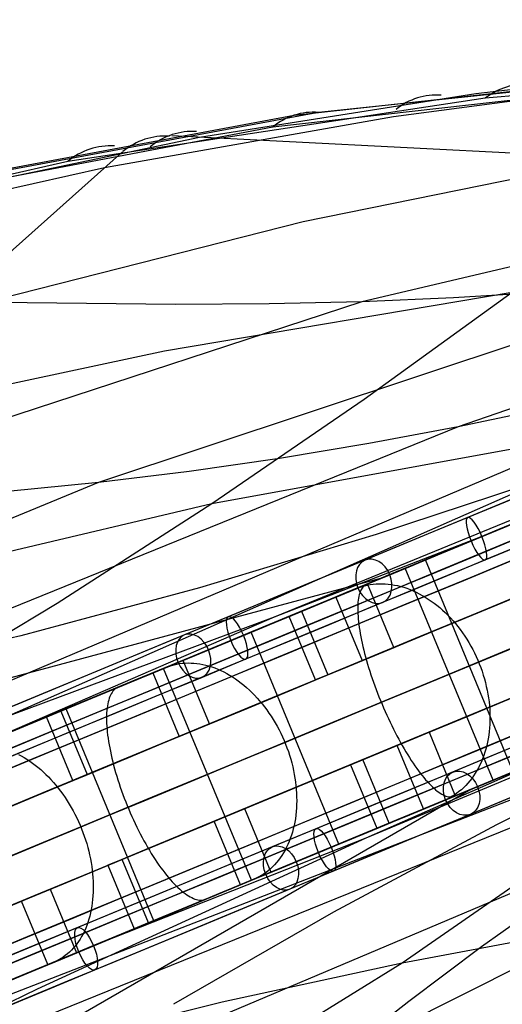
# Model space of a CAD drawing. Extents: x -3378 to 3007, y -425 to 173.
# Tile 323 of 396: x 1996 to 2059, y -99 to 30. Entities that reach past the tile are written whole.
import ezdxf

# ---------------------------------------------------------------- set-up
doc = ezdxf.new("R2010")
doc.units = 0
doc.layers.add('PREDEFINITO', color=7, linetype='CONTINUOUS')

msp = doc.modelspace()

# ---------------------------------------------------------------- linework, layer by layer
at = {"layer": 'PREDEFINITO'}
for p, q in [((2209.85, 25.62, 2292.51), (2028.95, -48.61, 2749.34)), ((2034.74, 17.43, 1760.19), (2104.48, 24.84, 1603.52)), ((2034.74, 17.43, 1760.19), (2104.48, 24.84, 1603.52)), ((2122.17, 24.55, 1550.26), (2056.55, 19.28, 1694.76)), ((2031.57, 17.05, 1758.78), (2096.78, 24.22, 1612.74)), ((2091.75, 23.92, 1631.74), (2055.31, 19.86, 1718.37)), ((2028.74, 15.51, 1757.44), (2094.1, 22.91, 1611.49)), ((2044.55, 16.87, 1718.02), (2083.16, 22.02, 1635.61)), ((2055.31, 19.86, 1718.37), (2019.17, 14.14, 1805.22)), ((2056.55, 19.28, 1694.76), (2001.92, 10.98, 1818.71)), ((1973.52, 6.25, 1892.73), (2031.57, 17.05, 1758.78)), ((1976.84, 6.7, 1894.19), (2034.74, 17.43, 1760.19)), ((1976.84, 6.7, 1894.19), (2034.74, 17.43, 1760.19)), ((2006.72, 10.2, 1800.74), (2044.55, 16.87, 1718.02)), ((1970.61, 4.53, 1891.33), (2028.74, 15.51, 1757.44)), ((2061.82, 11.99, 1817.04), (2015.54, 14.35, 1804.22)), ((2019.17, 14.14, 1805.22), (1977.64, 5.45, 1906.03)), ((1951.74, -38.98, 1764.28), (2009.08, 12.28, 1802.27)), ((2122.76, 12.05, 1840.29), (2040.39, -7.36, 2043.33)), ((2001.92, 10.98, 1818.71), (1939.63, -3.15, 1964.38)), ((2074.52, 11.58, 1821.02), (2032.74, 3.11, 1922.98)), ((1962.42, 0.25, 1900.33), (2006.72, 10.2, 1800.74)), ((2133.49, 3.89, 2085.05), (2053.01, -23.7, 2287.68)), ((2032.74, 3.11, 1922.98), (1991.27, -7.42, 2024.87)), ((2221.33, -2.09, 2292.51), (2040.92, -77.52, 2749.34)), ((2087.74, -3.84, 2063.68), (2005.96, -30.98, 2267.79)), ((2014.58, -13.77, 1675.83), (2060.07, -6.08, 1578.02)), ((2040.71, -20.09, 1567.77), (2060.07, -6.08, 1578.02)), ((2064.28, -6.1, 2053.31), (2052.39, -6.85, 2048.27)), ((2040.39, -7.36, 2043.33), (1957.92, -34.36, 2248.08)), ((2016.04, -7.73, 2033.85), (1991.27, -7.42, 2024.87)), ((2028.27, -7.64, 2038.53), (2016.04, -7.73, 2033.85)), ((2040.39, -7.36, 2043.33), (2028.27, -7.64, 2038.53)), ((2052.39, -6.85, 2048.27), (2040.39, -7.36, 2043.33)), ((2099.01, -12.58, 2307.78), (1938.81, -80.44, 2710.18)), ((1969.47, -23.37, 1775.58), (2014.58, -13.77, 1675.83)), ((2020.8, -33.74, 1557.91), (2102.37, -18.9, 1382.58)), ((2020.8, -33.74, 1557.91), (2040.71, -20.09, 1567.77)), ((2064.61, -21.25, 2292.68), (2053.01, -23.7, 2287.68)), ((2053.01, -23.7, 2287.68), (1972.23, -56.49, 2490.82)), ((2053.01, -23.7, 2287.68), (2041.34, -25.89, 2282.69)), ((2041.34, -25.89, 2282.69), (2029.62, -27.84, 2277.71)), ((2029.62, -27.84, 2277.71), (2017.82, -29.53, 2272.74)), ((2017.82, -29.53, 2272.74), (2005.96, -30.98, 2267.79)), ((2065.15, -30.25, 2529.24), (1911.37, -98.01, 2908.01)), ((2065.15, -30.25, 2529.24), (2042.28, -37.78, 2519.34)), ((2005.96, -30.98, 2267.79), (1924.5, -64.65, 2472.11)), ((2005.96, -30.98, 2267.79), (1994.04, -32.16, 2262.85)), ((1933.38, -54.29, 1753.65), (2020.8, -33.74, 1557.91)), ((2000.52, -46.78, 1548.31), (2020.8, -33.74, 1557.91)), ((2062.54, -35.4, 2754.61), (2053.2, -39.27, 2767.18)), ((2046.44, -42.06, 1396.92), (2060.91, -36.07, 1392.7)), ((2042.28, -37.78, 2519.34), (2019.16, -44.76, 2509.65)), ((2056.69, -37.82, 2762.54), (2028.95, -48.61, 2749.34)), ((2048.75, -41.11, 2758.27), (2055.92, -38.14, 2764.57)), ((2053.2, -39.27, 2767.18), (2043.6, -43.24, 2779.53)), ((2060.23, -68.82, 2758.27), (2048.75, -41.11, 2758.27)), ((2032.06, -48.02, 1401.49), (2046.44, -42.06, 1396.92)), ((2046.1, -42.2, 1408.37), (2043.56, -43.26, 1398.76)), ((2057.58, -69.92, 1408.37), (2046.1, -42.2, 1408.37)), ((1894.66, -83.28, 1734.32), (2043.21, -43.4, 1397.91)), ((2043.6, -43.24, 2779.53), (2033.77, -47.32, 2791.66)), ((2019.16, -44.76, 2509.65), (1995.8, -51.03, 2500.17)), ((2036.9, -46.01, 2797.85), (2039.65, -44.88, 2800.53)), ((2039.65, -44.88, 2800.53), (2040.01, -44.74, 2800.87)), ((2040.01, -44.74, 2800.87), (2040.37, -44.62, 2801.22)), ((2040.36, -44.93, 1386.18), (2040.27, -45.09, 1385.69)), ((2040.45, -44.79, 1386.67), (2040.36, -44.93, 1386.18)), ((2040.37, -44.62, 2801.22), (2040.74, -44.51, 2801.57)), ((2040.55, -44.66, 1387.16), (2040.45, -44.79, 1386.67)), ((2040.66, -44.55, 1387.65), (2040.55, -44.66, 1387.16)), ((2040.77, -44.45, 1388.15), (2040.66, -44.55, 1387.65)), ((2040.74, -44.51, 2801.57), (2041.12, -44.42, 2801.91)), ((2040.89, -44.37, 1388.65), (2040.77, -44.45, 1388.15)), ((2041.02, -44.31, 1389.14), (2040.89, -44.37, 1388.65)), ((2042.04, -43.89, 1392.99), (2041.02, -44.31, 1389.14)), ((2041.12, -44.42, 2801.91), (2041.5, -44.35, 2802.25)), ((2044.61, -52.57, 2792.69), (2041.16, -44.25, 2792.69)), ((2041.5, -44.35, 2802.25), (2041.89, -44.3, 2802.59)), ((2041.89, -44.3, 2802.59), (2042.28, -44.26, 2802.93)), ((2042.28, -44.26, 2802.93), (2042.67, -44.24, 2803.27)), ((2042.67, -44.24, 2803.27), (2043.07, -44.24, 2803.6)), ((2043.07, -44.24, 2803.6), (2043.47, -44.25, 2803.93)), ((2043.47, -44.25, 2803.93), (2043.87, -44.28, 2804.25)), ((2043.87, -44.28, 2804.25), (2044.28, -44.33, 2804.57)), ((2044.28, -44.33, 2804.57), (2044.68, -44.4, 2804.89)), ((2044.68, -44.4, 2804.89), (2045.09, -44.48, 2805.19)), ((2045.09, -44.48, 2805.19), (2045.5, -44.58, 2805.5)), ((2045.5, -44.58, 2805.5), (2045.9, -44.7, 2805.8)), ((2045.9, -44.7, 2805.8), (2046.31, -44.83, 2806.09)), ((2046.31, -44.83, 2806.09), (2046.72, -44.99, 2806.37)), ((2046.72, -44.99, 2806.37), (2047.12, -45.15, 2806.65)), ((2037.01, -45.97, 2788.71), (2040.45, -54.28, 2788.71)), ((2039.97, -46.12, 1383.34), (2039.93, -46.37, 1382.89)), ((2040.01, -45.88, 1383.8), (2039.97, -46.12, 1383.34)), ((2040.07, -45.66, 1384.26), (2040.01, -45.88, 1383.8)), ((2040.13, -45.46, 1384.73), (2040.07, -45.66, 1384.26)), ((2040.2, -45.27, 1385.21), (2040.13, -45.46, 1384.73)), ((2040.27, -45.09, 1385.69), (2040.2, -45.27, 1385.21)), ((2047.12, -45.15, 2806.65), (2047.52, -45.34, 2806.92)), ((2047.52, -45.34, 2806.92), (2047.92, -45.53, 2807.19)), ((2047.92, -45.53, 2807.19), (2048.31, -45.75, 2807.44)), ((2048.31, -45.75, 2807.44), (2048.71, -45.98, 2807.69)), ((2048.71, -45.98, 2807.69), (2049.1, -46.23, 2807.93)), ((2049.1, -46.23, 2807.93), (2049.48, -46.49, 2808.16)), ((1979.92, -59.19, 1538.78), (2000.52, -46.78, 1548.31)), ((2033.77, -47.32, 2791.66), (2023.68, -51.49, 2803.55)), ((2039.88, -46.91, 1382), (2039.87, -47.2, 1381.58)), ((2039.87, -47.2, 1381.58), (2039.87, -47.5, 1381.16)), ((2039.87, -47.5, 1381.16), (2039.87, -47.82, 1380.75)), ((2039.9, -46.63, 1382.44), (2039.88, -46.91, 1382)), ((2039.93, -46.37, 1382.89), (2039.9, -46.63, 1382.44)), ((2045.68, -93.8, 1557.91), (2113.85, -46.62, 1382.58)), ((2049.48, -46.49, 2808.16), (2049.86, -46.76, 2808.38)), ((2049.86, -46.76, 2808.38), (2050.23, -47.05, 2808.59)), ((2050.23, -47.05, 2808.59), (2050.6, -47.35, 2808.79)), ((2050.6, -47.35, 2808.79), (2050.96, -47.67, 2808.99)), ((2028.95, -48.61, 2749.34), (1984.58, -65.07, 2729.28)), ((2028.95, -48.61, 2749.34), (1992.91, -64.23, 2836.9)), ((2017.77, -53.93, 1406.39), (2032.06, -48.02, 1401.49)), ((2025.93, -50.56, 2787.14), (2032.79, -47.72, 2793.83)), ((2034.34, -56.82, 1396.55), (2030.89, -48.5, 1396.55)), ((2032.51, -47.83, 1402.29), (2035.95, -56.15, 1402.29)), ((2039.87, -47.82, 1380.75), (2039.89, -48.15, 1380.35)), ((2039.89, -48.15, 1380.35), (2039.91, -48.49, 1379.96)), ((2039.91, -48.49, 1379.96), (2039.93, -48.84, 1379.58)), ((2039.93, -48.84, 1379.58), (2039.97, -49.21, 1379.21)), ((2050.96, -47.67, 2808.99), (2051.32, -48, 2809.17)), ((2051.32, -48, 2809.17), (2051.66, -48.34, 2809.34)), ((2051.66, -48.34, 2809.34), (2052.01, -48.7, 2809.5)), ((2052.01, -48.7, 2809.5), (2052.34, -49.07, 2809.65)), ((2039.97, -49.21, 1379.21), (2040.02, -49.58, 1378.86)), ((2040.02, -49.58, 1378.86), (2040.07, -49.96, 1378.52)), ((2040.07, -49.96, 1378.52), (2040.13, -50.36, 1378.19)), ((2052.34, -49.07, 2809.65), (2052.66, -49.44, 2809.79)), ((2052.66, -49.44, 2809.79), (2052.98, -49.83, 2809.92)), ((2052.98, -49.83, 2809.92), (2053.29, -50.23, 2810.04)), ((1995.8, -51.03, 2500.17), (1972.23, -56.49, 2490.82)), ((2023.68, -51.49, 2803.55), (2013.37, -55.76, 2815.2)), ((2037.41, -78.28, 2787.14), (2025.93, -50.56, 2787.14)), ((2040.13, -50.36, 1378.19), (2040.2, -50.76, 1377.87)), ((2040.2, -50.76, 1377.87), (2040.28, -51.17, 1377.57)), ((2040.28, -51.17, 1377.57), (2040.36, -51.59, 1377.28)), ((2053.29, -50.23, 2810.04), (2053.58, -50.65, 2810.14)), ((2053.58, -50.65, 2810.14), (2053.87, -51.07, 2810.24)), ((2053.87, -51.07, 2810.24), (2054.15, -51.49, 2810.32)), ((2054.15, -51.49, 2810.32), (2054.41, -51.93, 2810.39)), ((2040.36, -51.59, 1377.28), (2040.45, -52.02, 1377)), ((2040.45, -52.02, 1377), (2040.55, -52.46, 1376.74)), ((2040.45, -54.28, 2788.71), (2044.61, -52.57, 2792.69)), ((2040.55, -52.46, 1376.74), (2040.66, -52.9, 1376.49)), ((2054.41, -51.93, 2810.39), (2054.67, -52.38, 2810.45)), ((2054.67, -52.38, 2810.45), (2054.92, -52.83, 2810.5)), ((2115.94, -53.46, 2307.78), (1954.68, -118.75, 2710.18)), ((2003.59, -59.81, 1411.63), (2017.77, -53.93, 1406.39)), ((2040.66, -52.9, 1376.49), (2040.77, -53.35, 1376.26)), ((2040.77, -53.35, 1376.26), (2040.9, -53.81, 1376.04)), ((2040.9, -53.81, 1376.04), (2041.02, -54.27, 1375.84)), ((2054.92, -52.83, 2810.5), (2055.15, -53.29, 2810.53)), ((2055.15, -53.29, 2810.53), (2055.37, -53.76, 2810.56)), ((2055.37, -53.76, 2810.56), (2055.58, -54.23, 2810.57)), ((2014.47, -55.31, 1419.08), (2011.49, -56.54, 1409.62)), ((2012.18, -56.26, 2826.04), (2014.79, -55.17, 2828.87)), ((2025.95, -83.02, 1419.08), (2014.47, -55.31, 1419.08)), ((2014.79, -55.17, 2828.87), (2015.13, -55.04, 2829.23)), ((2015.13, -55.04, 2829.23), (2015.48, -54.93, 2829.6)), ((2015.48, -54.93, 2829.6), (2015.83, -54.83, 2829.96)), ((2015.83, -54.83, 2829.96), (2016.19, -54.75, 2830.33)), ((2016.19, -54.75, 2830.33), (2016.56, -54.68, 2830.69)), ((2016.56, -54.68, 2830.69), (2016.93, -54.64, 2831.05)), ((2016.93, -54.64, 2831.05), (2017.3, -54.61, 2831.4)), ((2020.47, -62.56, 2820.74), (2017.03, -54.25, 2820.74)), ((2017.3, -54.61, 2831.4), (2017.68, -54.59, 2831.76)), ((2017.68, -54.59, 2831.76), (2018.06, -54.6, 2832.11)), ((2018.06, -54.6, 2832.11), (2018.44, -54.62, 2832.46)), ((2018.44, -54.62, 2832.46), (2018.83, -54.66, 2832.8)), ((2018.83, -54.66, 2832.8), (2019.22, -54.71, 2833.14)), ((2019.22, -54.71, 2833.14), (2019.61, -54.79, 2833.47)), ((2019.61, -54.79, 2833.47), (2020, -54.88, 2833.8)), ((2020, -54.88, 2833.8), (2020.39, -54.98, 2834.12)), ((2020.39, -54.98, 2834.12), (2020.78, -55.11, 2834.43)), ((2020.78, -55.11, 2834.43), (2021.18, -55.25, 2834.74)), ((2021.18, -55.25, 2834.74), (2021.57, -55.4, 2835.04)), ((2041.02, -54.27, 1375.84), (2041.16, -54.73, 1375.66)), ((2041.16, -54.73, 1375.66), (2041.3, -55.2, 1375.49)), ((2041.3, -55.2, 1375.49), (2041.45, -55.67, 1375.34)), ((2055.58, -54.23, 2810.57), (2055.78, -54.71, 2810.57)), ((2055.78, -54.71, 2810.57), (2055.97, -55.19, 2810.56)), ((2055.97, -55.19, 2810.56), (2056.14, -55.68, 2810.53)), ((2013.37, -55.76, 2815.2), (2002.82, -60.13, 2826.61)), ((2013.07, -55.89, 2816.54), (2016.51, -64.2, 2816.54)), ((2021.57, -55.4, 2835.04), (2021.96, -55.57, 2835.34)), ((2021.96, -55.57, 2835.34), (2022.34, -55.76, 2835.62)), ((2022.34, -55.76, 2835.62), (2022.73, -55.97, 2835.9)), ((2022.73, -55.97, 2835.9), (2023.11, -56.19, 2836.17)), ((2023.11, -56.19, 2836.17), (2023.49, -56.42, 2836.43)), ((2023.49, -56.42, 2836.43), (2023.87, -56.67, 2836.68)), ((2035.95, -56.15, 1402.29), (2034.34, -56.82, 1396.55)), ((2041.45, -55.67, 1375.34), (2041.6, -56.15, 1375.2)), ((2041.6, -56.15, 1375.2), (2041.76, -56.62, 1375.08)), ((2041.76, -56.62, 1375.08), (2041.93, -57.1, 1374.98)), ((2056.14, -55.68, 2810.53), (2056.3, -56.17, 2810.5)), ((2056.3, -56.17, 2810.5), (2056.45, -56.67, 2810.45)), ((2001.72, -60.59, 2814.72), (2008.26, -57.88, 2821.79)), ((2008.23, -57.93, 1399.17), (2008.09, -58.04, 1398.68)), ((2008.37, -57.84, 1399.66), (2008.23, -57.93, 1399.17)), ((2008.52, -57.77, 1400.15), (2008.37, -57.84, 1399.66)), ((2009.71, -57.28, 1403.93), (2008.52, -57.77, 1400.15)), ((2023.87, -56.67, 2836.68), (2024.24, -56.94, 2836.93)), ((2024.24, -56.94, 2836.93), (2024.61, -57.22, 2837.16)), ((2024.61, -57.22, 2837.16), (2024.97, -57.51, 2837.38)), ((2024.97, -57.51, 2837.38), (2025.33, -57.82, 2837.6)), ((2025.33, -57.82, 2837.6), (2025.69, -58.14, 2837.8)), ((2041.93, -57.1, 1374.98), (2042.1, -57.58, 1374.9)), ((2042.1, -57.58, 1374.9), (2042.28, -58.06, 1374.83)), ((2056.45, -56.67, 2810.45), (2056.58, -57.16, 2810.39)), ((2056.58, -57.16, 2810.39), (2056.7, -57.66, 2810.32)), ((2056.7, -57.66, 2810.32), (2056.81, -58.16, 2810.24)), ((2007.35, -59.21, 1395.34), (2007.28, -59.44, 1394.88)), ((2007.43, -59, 1395.8), (2007.35, -59.21, 1395.34)), ((2007.52, -58.8, 1396.27), (2007.43, -59, 1395.8)), ((2007.62, -58.62, 1396.75), (2007.52, -58.8, 1396.27)), ((2007.73, -58.45, 1397.23), (2007.62, -58.62, 1396.75)), ((2007.84, -58.29, 1397.71), (2007.73, -58.45, 1397.23)), ((2007.96, -58.16, 1398.19), (2007.84, -58.29, 1397.71)), ((2008.09, -58.04, 1398.68), (2007.96, -58.16, 1398.19)), ((2025.69, -58.14, 2837.8), (2026.03, -58.47, 2837.99)), ((2026.03, -58.47, 2837.99), (2026.37, -58.82, 2838.17)), ((2026.37, -58.82, 2838.17), (2026.7, -59.18, 2838.34)), ((2026.7, -59.18, 2838.34), (2027.03, -59.55, 2838.5)), ((2042.28, -58.06, 1374.83), (2042.47, -58.55, 1374.78)), ((2042.47, -58.55, 1374.78), (2042.65, -59.03, 1374.74)), ((2042.65, -59.03, 1374.74), (2042.85, -59.51, 1374.72)), ((2056.81, -58.16, 2810.24), (2056.9, -58.66, 2810.14)), ((2056.9, -58.66, 2810.14), (2056.98, -59.16, 2810.04)), ((2056.98, -59.16, 2810.04), (2057.05, -59.66, 2809.92)), ((1989.52, -65.64, 1417.2), (2003.59, -59.81, 1411.63)), ((2002.82, -60.13, 2826.61), (1992.05, -64.59, 2837.77)), ((2007.07, -60.5, 1393.12), (2007.04, -60.8, 1392.69)), ((2007.11, -60.22, 1393.55), (2007.07, -60.5, 1393.12)), ((2007.16, -59.94, 1393.98), (2007.11, -60.22, 1393.55)), ((2007.21, -59.69, 1394.43), (2007.16, -59.94, 1393.98)), ((2007.28, -59.44, 1394.88), (2007.21, -59.69, 1394.43)), ((2027.03, -59.55, 2838.5), (2027.35, -59.93, 2838.65)), ((2027.35, -59.93, 2838.65), (2027.66, -60.32, 2838.78)), ((2027.66, -60.32, 2838.78), (2027.96, -60.73, 2838.91)), ((2042.85, -59.51, 1374.72), (2043.05, -59.99, 1374.72)), ((2043.05, -59.99, 1374.72), (2043.25, -60.46, 1374.74)), ((2043.25, -60.46, 1374.74), (2043.46, -60.94, 1374.78)), ((2057.05, -59.66, 2809.92), (2057.1, -60.16, 2809.79)), ((2057.1, -60.16, 2809.79), (2057.14, -60.66, 2809.65)), ((2002.58, -69.97, 1407.93), (1999.14, -61.66, 1407.93)), ((2001.01, -60.88, 1413.58), (2004.45, -69.2, 1413.58)), ((2013.2, -88.3, 2814.72), (2001.72, -60.59, 2814.72)), ((2007, -61.44, 1391.88), (2006.99, -61.77, 1391.48)), ((2006.99, -61.77, 1391.48), (2007, -62.12, 1391.1)), ((2007.01, -61.11, 1392.28), (2007, -61.44, 1391.88)), ((2007.04, -60.8, 1392.69), (2007.01, -61.11, 1392.28)), ((2027.96, -60.73, 2838.91), (2028.25, -61.14, 2839.02)), ((2028.25, -61.14, 2839.02), (2028.53, -61.56, 2839.12)), ((2028.53, -61.56, 2839.12), (2028.81, -61.99, 2839.21)), ((2043.46, -60.94, 1374.78), (2043.67, -61.41, 1374.83)), ((2043.67, -61.41, 1374.83), (2043.88, -61.87, 1374.9)), ((2057.14, -60.66, 2809.65), (2057.16, -61.15, 2809.5)), ((2057.16, -61.15, 2809.5), (2057.17, -61.65, 2809.34)), ((2057.17, -61.65, 2809.34), (2057.17, -62.13, 2809.17)), ((2007, -62.12, 1391.1), (2007.01, -62.48, 1390.73)), ((2007.01, -62.48, 1390.73), (2007.03, -62.85, 1390.37)), ((2007.03, -62.85, 1390.37), (2007.06, -63.23, 1390.02)), ((2016.51, -64.2, 2816.54), (2020.47, -62.56, 2820.74)), ((2028.81, -61.99, 2839.21), (2029.07, -62.43, 2839.28)), ((2029.07, -62.43, 2839.28), (2029.32, -62.88, 2839.35)), ((2029.32, -62.88, 2839.35), (2029.57, -63.33, 2839.4)), ((2043.88, -61.87, 1374.9), (2044.1, -62.33, 1374.98)), ((2044.1, -62.33, 1374.98), (2044.32, -62.79, 1375.08)), ((2044.32, -62.79, 1375.08), (2044.54, -63.24, 1375.2)), ((2057.12, -63.1, 2808.79), (2057.08, -63.57, 2808.59)), ((2057.15, -62.62, 2808.99), (2057.12, -63.1, 2808.79)), ((2057.17, -62.13, 2809.17), (2057.15, -62.62, 2808.99)), ((2007.06, -63.23, 1390.02), (2007.1, -63.62, 1389.68)), ((2007.1, -63.62, 1389.68), (2007.14, -64.02, 1389.36)), ((2007.14, -64.02, 1389.36), (2007.2, -64.43, 1389.04)), ((2029.57, -63.33, 2839.4), (2029.8, -63.79, 2839.43)), ((2029.8, -63.79, 2839.43), (2030.02, -64.26, 2839.46)), ((2030.02, -64.26, 2839.46), (2030.23, -64.73, 2839.47)), ((2044.54, -63.24, 1375.2), (2044.77, -63.69, 1375.34)), ((2044.77, -63.69, 1375.34), (2045, -64.13, 1375.49)), ((2045, -64.13, 1375.49), (2045.23, -64.56, 1375.66)), ((2045.05, -65.37, 2788.71), (2049.2, -63.65, 2792.69)), ((2049.2, -63.65, 2792.69), (2052.64, -71.97, 2792.69)), ((2057.02, -64.04, 2808.38), (2056.94, -64.5, 2808.16)), ((2057.08, -63.57, 2808.59), (2057.02, -64.04, 2808.38)), ((2057.92, -69.78, 1396.92), (2072.39, -63.79, 1392.7)), ((2079.51, -64.91, 2529.24), (1922.85, -125.73, 2908.01)), ((2007.2, -64.43, 1389.04), (2007.26, -64.85, 1388.74)), ((2007.26, -64.85, 1388.74), (2007.33, -65.28, 1388.46)), ((2007.33, -65.28, 1388.46), (2007.41, -65.71, 1388.19)), ((2030.23, -64.73, 2839.47), (2030.43, -65.21, 2839.47)), ((2030.43, -65.21, 2839.47), (2030.61, -65.7, 2839.46)), ((2068.17, -65.53, 2762.54), (2040.92, -77.52, 2749.34)), ((2048.49, -73.69, 2788.71), (2045.05, -65.37, 2788.71)), ((2045.23, -64.56, 1375.66), (2045.46, -64.98, 1375.84)), ((2045.46, -64.98, 1375.84), (2045.7, -65.4, 1376.04)), ((2045.7, -65.4, 1376.04), (2045.93, -65.81, 1376.26)), ((2056.75, -65.41, 2807.69), (2056.64, -65.85, 2807.44)), ((2056.86, -64.96, 2807.93), (2056.75, -65.41, 2807.69)), ((2056.94, -64.5, 2808.16), (2056.86, -64.96, 2807.93)), ((2079.51, -64.91, 2529.24), (2058.01, -75.75, 2519.34)), ((1995.46, -66.55, 2862.57), (1995.83, -66.75, 2862.87)), ((1995.83, -66.75, 2862.87), (1996.2, -66.96, 2863.16)), ((1996.2, -66.96, 2863.16), (1996.57, -67.18, 2863.45)), ((2007.41, -65.71, 1388.19), (2007.5, -66.15, 1387.93)), ((2007.5, -66.15, 1387.93), (2007.59, -66.6, 1387.69)), ((2007.59, -66.6, 1387.69), (2007.7, -67.05, 1387.46)), ((2030.61, -65.7, 2839.46), (2030.79, -66.18, 2839.43)), ((2030.79, -66.18, 2839.43), (2030.95, -66.67, 2839.4)), ((2030.95, -66.67, 2839.4), (2031.1, -67.17, 2839.35)), ((2045.93, -65.81, 1376.26), (2046.17, -66.2, 1376.49)), ((2046.17, -66.2, 1376.49), (2046.41, -66.59, 1376.74)), ((2046.41, -66.59, 1376.74), (2046.64, -66.97, 1377)), ((2056.37, -66.7, 2806.92), (2056.22, -67.12, 2806.65)), ((2056.51, -66.28, 2807.19), (2056.37, -66.7, 2806.92)), ((2056.64, -65.85, 2807.44), (2056.51, -66.28, 2807.19)), ((1996.57, -67.18, 2863.45), (1996.94, -67.42, 2863.72)), ((1996.94, -67.42, 2863.72), (1997.31, -67.68, 2863.98)), ((1997.31, -67.68, 2863.98), (1997.67, -67.95, 2864.24)), ((1997.67, -67.95, 2864.24), (1998.02, -68.23, 2864.48)), ((1998.02, -68.23, 2864.48), (1998.38, -68.53, 2864.72)), ((2007.7, -67.05, 1387.46), (2007.81, -67.51, 1387.25)), ((2007.81, -67.51, 1387.25), (2007.93, -67.97, 1387.05)), ((2007.93, -67.97, 1387.05), (2008.06, -68.44, 1386.87)), ((2031.1, -67.17, 2839.35), (2031.24, -67.66, 2839.28)), ((2031.24, -67.66, 2839.28), (2031.36, -68.16, 2839.21)), ((2031.36, -68.16, 2839.21), (2031.47, -68.66, 2839.12)), ((2114.15, -67.61, 2063.68), (2037.14, -106.24, 2267.79)), ((2040.54, -67.24, 1402.29), (2038.93, -67.9, 1396.55)), ((2038.93, -67.9, 1396.55), (2042.37, -76.22, 1396.55)), ((2043.99, -75.55, 1402.29), (2040.54, -67.24, 1402.29)), ((2046.64, -66.97, 1377), (2046.88, -67.34, 1377.28)), ((2046.88, -67.34, 1377.28), (2047.12, -67.7, 1377.57)), ((2047.12, -67.7, 1377.57), (2047.36, -68.04, 1377.87)), ((2047.36, -68.04, 1377.87), (2047.59, -68.38, 1378.19)), ((2064.67, -66.98, 2767.18), (2055.08, -70.95, 2779.53)), ((2055.87, -67.91, 2806.09), (2055.68, -68.3, 2805.8)), ((2056.05, -67.52, 2806.37), (2055.87, -67.91, 2806.09)), ((2056.22, -67.12, 2806.65), (2056.05, -67.52, 2806.37)), ((1998.38, -68.53, 2864.72), (1998.72, -68.84, 2864.94)), ((1998.72, -68.84, 2864.94), (1999.07, -69.17, 2865.16)), ((1999.07, -69.17, 2865.16), (1999.4, -69.5, 2865.36)), ((1999.4, -69.5, 2865.36), (1999.73, -69.85, 2865.55)), ((2004.45, -69.2, 1413.58), (2002.58, -69.97, 1407.93)), ((2008.06, -68.44, 1386.87), (2008.19, -68.91, 1386.7)), ((2008.19, -68.91, 1386.7), (2008.33, -69.39, 1386.55)), ((2008.33, -69.39, 1386.55), (2008.48, -69.87, 1386.42)), ((2031.47, -68.66, 2839.12), (2031.57, -69.16, 2839.02)), ((2031.57, -69.16, 2839.02), (2031.66, -69.65, 2838.91)), ((2047.59, -68.38, 1378.19), (2047.83, -68.7, 1378.52)), ((2047.83, -68.7, 1378.52), (2048.06, -69.01, 1378.86)), ((2048.06, -69.01, 1378.86), (2048.3, -69.3, 1379.21)), ((2048.3, -69.3, 1379.21), (2048.53, -69.59, 1379.58)), ((2055.03, -69.37, 2804.89), (2054.79, -69.7, 2804.57)), ((2055.26, -69.02, 2805.19), (2055.03, -69.37, 2804.89)), ((2055.47, -68.67, 2805.5), (2055.26, -69.02, 2805.19)), ((2055.68, -68.3, 2805.8), (2055.47, -68.67, 2805.5)), ((1999.73, -69.85, 2865.55), (2000.06, -70.22, 2865.73)), ((2000.06, -70.22, 2865.73), (2000.38, -70.59, 2865.89)), ((2000.38, -70.59, 2865.89), (2000.69, -70.97, 2866.05)), ((2008.48, -69.87, 1386.42), (2008.64, -70.35, 1386.3)), ((2008.64, -70.35, 1386.3), (2008.8, -70.83, 1386.2)), ((2008.8, -70.83, 1386.2), (2008.97, -71.31, 1386.12)), ((2031.66, -69.65, 2838.91), (2031.73, -70.15, 2838.78)), ((2031.73, -70.15, 2838.78), (2031.79, -70.65, 2838.65)), ((2031.79, -70.65, 2838.65), (2031.83, -71.14, 2838.5)), ((2043.54, -75.74, 1401.49), (2057.92, -69.78, 1396.92)), ((2048.53, -69.59, 1379.58), (2048.76, -69.86, 1379.96)), ((2048.76, -69.86, 1379.96), (2048.98, -70.11, 1380.35)), ((2048.98, -70.11, 1380.35), (2049.21, -70.35, 1380.75)), ((2049.21, -70.35, 1380.75), (2049.43, -70.58, 1381.16)), ((2049.43, -70.58, 1381.16), (2049.65, -70.79, 1381.58)), ((2049.65, -70.79, 1381.58), (2049.86, -70.99, 1382)), ((2054, -70.63, 2803.6), (2053.72, -70.91, 2803.27)), ((2054.27, -70.33, 2803.93), (2054, -70.63, 2803.6)), ((2054.54, -70.03, 2804.25), (2054.27, -70.33, 2803.93)), ((2054.79, -69.7, 2804.57), (2054.54, -70.03, 2804.25)), ((2055.04, -70.97, 1398.76), (2057.58, -69.92, 1408.37)), ((1921.45, -147.96, 1734.32), (2054.69, -71.12, 1397.91)), ((2000.69, -70.97, 2866.05), (2000.99, -71.37, 2866.19)), ((2000.99, -71.37, 2866.19), (2001.28, -71.77, 2866.32)), ((2001.28, -71.77, 2866.32), (2001.57, -72.19, 2866.44)), ((2008.97, -71.31, 1386.12), (2009.14, -71.79, 1386.05)), ((2009.14, -71.79, 1386.05), (2009.32, -72.27, 1386)), ((2031.83, -71.14, 2838.5), (2031.86, -71.63, 2838.34)), ((2031.86, -71.63, 2838.34), (2031.88, -72.12, 2838.17)), ((2055.08, -70.95, 2779.53), (2045.24, -75.03, 2791.66)), ((2049.86, -70.99, 1382), (2050.07, -71.17, 1382.44)), ((2050.07, -71.17, 1382.44), (2050.28, -71.34, 1382.89)), ((2050.28, -71.34, 1382.89), (2050.48, -71.49, 1383.34)), ((2050.48, -71.49, 1383.34), (2050.68, -71.62, 1383.8)), ((2050.68, -71.62, 1383.8), (2050.87, -71.74, 1384.26)), ((2050.87, -71.74, 1384.26), (2051.06, -71.84, 1384.73)), ((2051.06, -71.84, 1384.73), (2051.24, -71.93, 1385.21)), ((2051.24, -71.93, 1385.21), (2051.42, -72, 1385.69)), ((2051.42, -72, 1385.69), (2051.59, -72.05, 1386.18)), ((2051.59, -72.05, 1386.18), (2051.76, -72.09, 1386.67)), ((2051.76, -72.09, 1386.67), (2051.92, -72.11, 1387.16)), ((2052.16, -72.08, 2801.57), (2051.83, -72.27, 2801.22)), ((2051.92, -72.11, 1387.16), (2052.08, -72.11, 1387.65)), ((2052.08, -72.11, 1387.65), (2052.22, -72.1, 1388.15)), ((2052.49, -71.87, 2801.91), (2052.16, -72.08, 2801.57)), ((2052.22, -72.1, 1388.15), (2052.36, -72.07, 1388.65)), ((2052.36, -72.07, 1388.65), (2052.5, -72.03, 1389.14)), ((2052.81, -71.65, 2802.25), (2052.49, -71.87, 2801.91)), ((2052.5, -72.03, 1389.14), (2053.52, -71.6, 1392.99)), ((2053.12, -71.42, 2802.59), (2052.81, -71.65, 2802.25)), ((2053.43, -71.17, 2802.93), (2053.12, -71.42, 2802.59)), ((2053.72, -70.91, 2803.27), (2053.43, -71.17, 2802.93)), ((2001.57, -72.19, 2866.44), (2001.85, -72.61, 2866.54)), ((2001.85, -72.61, 2866.54), (2002.12, -73.05, 2866.64)), ((2002.12, -73.05, 2866.64), (2002.38, -73.49, 2866.72)), ((2009.32, -72.27, 1386), (2009.51, -72.76, 1385.96)), ((2009.51, -72.76, 1385.96), (2009.7, -73.24, 1385.95)), ((2009.7, -73.24, 1385.95), (2009.9, -73.71, 1385.95)), ((2031.88, -73.09, 2837.8), (2031.85, -73.56, 2837.6)), ((2031.88, -72.12, 2838.17), (2031.89, -72.61, 2837.99)), ((2031.89, -72.61, 2837.99), (2031.88, -73.09, 2837.8)), ((2051.13, -72.59, 2800.53), (2048.39, -73.73, 2797.85)), ((2051.48, -72.44, 2800.87), (2051.13, -72.59, 2800.53)), ((2051.83, -72.27, 2801.22), (2051.48, -72.44, 2800.87)), ((2002.38, -73.49, 2866.72), (2002.63, -73.94, 2866.78)), ((2002.63, -73.94, 2866.78), (2002.87, -74.39, 2866.83)), ((2002.87, -74.39, 2866.83), (2003.1, -74.85, 2866.87)), ((2009.9, -73.71, 1385.95), (2010.11, -74.19, 1385.96)), ((2010.11, -74.19, 1385.96), (2010.31, -74.66, 1386)), ((2010.31, -74.66, 1386), (2010.53, -75.13, 1386.05)), ((2021.1, -75.29, 2816.54), (2025.06, -73.65, 2820.74)), ((2025.06, -73.65, 2820.74), (2028.51, -81.96, 2820.74)), ((2031.77, -74.5, 2837.16), (2031.71, -74.96, 2836.93)), ((2031.82, -74.03, 2837.38), (2031.77, -74.5, 2837.16)), ((2031.85, -73.56, 2837.6), (2031.82, -74.03, 2837.38)), ((2003.1, -74.85, 2866.87), (2003.32, -75.32, 2866.9)), ((2003.32, -75.32, 2866.9), (2003.53, -75.79, 2866.91)), ((2003.53, -75.79, 2866.91), (2003.72, -76.27, 2866.91)), ((2010.53, -75.13, 1386.05), (2010.74, -75.6, 1386.12)), ((2010.74, -75.6, 1386.12), (2010.97, -76.06, 1386.2)), ((2024.55, -83.6, 2816.54), (2021.1, -75.29, 2816.54)), ((2029.26, -81.66, 1406.39), (2043.54, -75.74, 1401.49)), ((2031.54, -75.85, 2836.43), (2031.44, -76.29, 2836.17)), ((2031.63, -75.41, 2836.68), (2031.54, -75.85, 2836.43)), ((2031.71, -74.96, 2836.93), (2031.63, -75.41, 2836.68)), ((2045.24, -75.03, 2791.66), (2035.16, -79.2, 2803.55)), ((2058.01, -75.75, 2519.34), (2036.72, -87.17, 2509.65)), ((2044.27, -75.44, 2793.83), (2037.41, -78.28, 2787.14)), ((2003.72, -76.27, 2866.91), (2003.91, -76.76, 2866.9)), ((2003.91, -76.76, 2866.9), (2004.09, -77.24, 2866.87)), ((2004.09, -77.24, 2866.87), (2004.25, -77.73, 2866.83)), ((2010.97, -76.06, 1386.2), (2011.19, -76.51, 1386.3)), ((2011.19, -76.51, 1386.3), (2011.42, -76.96, 1386.42)), ((2011.42, -76.96, 1386.42), (2011.65, -77.41, 1386.55)), ((2031.2, -77.13, 2835.62), (2031.05, -77.54, 2835.34)), ((2031.32, -76.71, 2835.9), (2031.2, -77.13, 2835.62)), ((2031.44, -76.29, 2836.17), (2031.32, -76.71, 2835.9)), ((2075.55, -78.13, 2287.68), (1995.24, -112.05, 2490.82)), ((2040.92, -77.52, 2749.34), (1997.91, -97.25, 2729.28)), ((2004.25, -77.73, 2866.83), (2004.4, -78.22, 2866.78)), ((2040.92, -77.52, 2749.34), (2004.39, -91.96, 2836.9)), ((2004.4, -78.22, 2866.78), (2004.54, -78.72, 2866.72)), ((2011.65, -77.41, 1386.55), (2011.89, -77.84, 1386.7)), ((2011.89, -77.84, 1386.7), (2012.13, -78.27, 1386.87)), ((2012.13, -78.27, 1386.87), (2012.37, -78.69, 1387.05)), ((2030.74, -78.32, 2834.74), (2030.56, -78.7, 2834.43)), ((2030.9, -77.94, 2835.04), (2030.74, -78.32, 2834.74)), ((2031.05, -77.54, 2835.34), (2030.9, -77.94, 2835.04)), ((2004.54, -78.72, 2866.72), (2004.67, -79.21, 2866.64)), ((2004.67, -79.21, 2866.64), (2004.79, -79.71, 2866.54)), ((2004.79, -79.71, 2866.54), (2004.89, -80.21, 2866.44)), ((2012.37, -78.69, 1387.05), (2012.61, -79.1, 1387.25)), ((2012.61, -79.1, 1387.25), (2012.86, -79.51, 1387.46)), ((2012.86, -79.51, 1387.46), (2013.1, -79.9, 1387.69)), ((2035.16, -79.2, 2803.55), (2024.85, -83.48, 2815.2)), ((2029.95, -79.76, 2833.47), (2029.73, -80.08, 2833.14)), ((2030.17, -79.42, 2833.8), (2029.95, -79.76, 2833.47)), ((2030.37, -79.06, 2834.12), (2030.17, -79.42, 2833.8)), ((2030.56, -78.7, 2834.43), (2030.37, -79.06, 2834.12)), ((2004.89, -80.21, 2866.44), (2004.98, -80.7, 2866.32)), ((2004.98, -80.7, 2866.32), (2005.06, -81.2, 2866.19)), ((2009.04, -80.28, 1413.58), (2007.18, -81.06, 1407.93)), ((2007.18, -81.06, 1407.93), (2010.62, -89.37, 1407.93)), ((2012.49, -88.6, 1413.58), (2009.04, -80.28, 1413.58)), ((2013.1, -79.9, 1387.69), (2013.35, -80.28, 1387.93)), ((2013.35, -80.28, 1387.93), (2013.6, -80.66, 1388.19)), ((2013.6, -80.66, 1388.19), (2013.85, -81.02, 1388.46)), ((2013.85, -81.02, 1388.46), (2014.1, -81.37, 1388.74)), ((2028.99, -80.99, 2832.11), (2028.72, -81.26, 2831.76)), ((2029.25, -80.7, 2832.46), (2028.99, -80.99, 2832.11)), ((2029.49, -80.4, 2832.8), (2029.25, -80.7, 2832.46)), ((2029.73, -80.08, 2833.14), (2029.49, -80.4, 2832.8)), ((2005.06, -81.2, 2866.19), (2005.13, -81.69, 2866.05)), ((2005.13, -81.69, 2866.05), (2005.18, -82.18, 2865.89)), ((2005.18, -82.18, 2865.89), (2005.22, -82.67, 2865.73)), ((2014.1, -81.37, 1388.74), (2014.35, -81.71, 1389.04)), ((2014.35, -81.71, 1389.04), (2014.61, -82.04, 1389.36)), ((2014.61, -82.04, 1389.36), (2014.86, -82.36, 1389.68)), ((2014.86, -82.36, 1389.68), (2015.11, -82.66, 1390.02)), ((2015.07, -87.53, 1411.63), (2029.26, -81.66, 1406.39)), ((2027.25, -82.4, 2829.96), (2026.93, -82.58, 2829.6)), ((2027.56, -82.2, 2830.33), (2027.25, -82.4, 2829.96)), ((2027.87, -81.99, 2830.69), (2027.56, -82.2, 2830.33)), ((2028.16, -81.76, 2831.05), (2027.87, -81.99, 2830.69)), ((2028.45, -81.52, 2831.4), (2028.16, -81.76, 2831.05)), ((2028.72, -81.26, 2831.76), (2028.45, -81.52, 2831.4)), ((2005.22, -82.67, 2865.73), (2005.24, -83.16, 2865.55)), ((2005.24, -83.16, 2865.55), (2005.26, -83.64, 2865.36)), ((2005.26, -83.64, 2865.36), (2005.26, -84.11, 2865.16)), ((2024.85, -83.48, 2815.2), (2014.31, -87.85, 2826.61)), ((2015.11, -82.66, 1390.02), (2015.35, -82.95, 1390.37)), ((2015.35, -82.95, 1390.37), (2015.6, -83.23, 1390.73)), ((2015.6, -83.23, 1390.73), (2015.85, -83.49, 1391.1)), ((2015.85, -83.49, 1391.1), (2016.09, -83.74, 1391.48)), ((2022.97, -84.26, 1409.62), (2025.95, -83.02, 1419.08)), ((2026.27, -82.89, 2828.87), (2023.66, -83.97, 2826.04)), ((2026.6, -82.74, 2829.23), (2026.27, -82.89, 2828.87)), ((2026.93, -82.58, 2829.6), (2026.6, -82.74, 2829.23)), ((1995.88, -85.74, 2843), (1999.64, -84.18, 2847.41)), ((1999.64, -84.18, 2847.41), (2003.08, -92.5, 2847.41)), ((2005.25, -84.59, 2864.94), (2005.22, -85.05, 2864.72)), ((2005.26, -84.11, 2865.16), (2005.25, -84.59, 2864.94)), ((2016.09, -83.74, 1391.48), (2016.33, -83.97, 1391.88)), ((2016.33, -83.97, 1391.88), (2016.57, -84.19, 1392.28)), ((2016.57, -84.19, 1392.28), (2016.81, -84.39, 1392.69)), ((2016.81, -84.39, 1392.69), (2017.04, -84.58, 1393.12)), ((2017.04, -84.58, 1393.12), (2017.27, -84.76, 1393.55)), ((2017.27, -84.76, 1393.55), (2017.5, -84.92, 1393.98)), ((2017.5, -84.92, 1393.98), (2017.72, -85.06, 1394.43)), ((2020, -85.49, 1400.15), (2021.19, -84.99, 1403.93)), ((2065.75, -84.82, 2282.69), (2056.08, -91.74, 2277.71)), ((1999.33, -94.05, 2843), (1995.88, -85.74, 2843)), ((2005.13, -85.97, 2864.24), (2005.07, -86.41, 2863.98)), ((2005.18, -85.51, 2864.48), (2005.13, -85.97, 2864.24)), ((2005.22, -85.05, 2864.72), (2005.18, -85.51, 2864.48)), ((2019.74, -85.6, 2821.79), (2013.2, -88.3, 2814.72)), ((2017.72, -85.06, 1394.43), (2017.94, -85.18, 1394.88)), ((2017.94, -85.18, 1394.88), (2018.15, -85.29, 1395.34)), ((2018.15, -85.29, 1395.34), (2018.36, -85.39, 1395.8)), ((2018.36, -85.39, 1395.8), (2018.57, -85.47, 1396.27)), ((2018.57, -85.47, 1396.27), (2018.77, -85.53, 1396.75)), ((2018.77, -85.53, 1396.75), (2018.96, -85.57, 1397.23)), ((2018.96, -85.57, 1397.23), (2019.15, -85.6, 1397.71)), ((2019.15, -85.6, 1397.71), (2019.33, -85.61, 1398.19)), ((2019.33, -85.61, 1398.19), (2019.51, -85.6, 1398.68)), ((2019.51, -85.6, 1398.68), (2019.68, -85.58, 1399.17)), ((2019.68, -85.58, 1399.17), (2019.84, -85.54, 1399.66)), ((2019.84, -85.54, 1399.66), (2020, -85.49, 1400.15)), ((2001, -93.36, 1417.2), (2015.07, -87.53, 1411.63)), ((2004.9, -87.28, 2863.45), (2004.8, -87.7, 2863.16)), ((2004.99, -86.85, 2863.72), (2004.9, -87.28, 2863.45)), ((2005.07, -86.41, 2863.98), (2004.99, -86.85, 2863.72)), ((2036.72, -87.17, 2509.65), (2015.77, -99.24, 2500.17)), ((2014.31, -87.85, 2826.61), (2003.53, -92.31, 2837.77)), ((2004.56, -88.52, 2862.57), (2004.42, -88.91, 2862.26)), ((2004.68, -88.11, 2862.87), (2004.56, -88.52, 2862.57)), ((2004.8, -87.7, 2863.16), (2004.68, -88.11, 2862.87)), ((2003.93, -90.02, 2861.29), (2003.74, -90.36, 2860.95)), ((2004.1, -89.66, 2861.62), (2003.93, -90.02, 2861.29)), ((2004.27, -89.29, 2861.94), (2004.1, -89.66, 2861.62)), ((2004.42, -88.91, 2862.26), (2004.27, -89.29, 2861.94)), ((2045.68, -93.8, 1557.91), (2069.41, -89.37, 1567.77)), ((2003.12, -91.32, 2859.9), (2002.89, -91.62, 2859.54)), ((2003.34, -91.02, 2860.26), (2003.12, -91.32, 2859.9)), ((2003.55, -90.7, 2860.61), (2003.34, -91.02, 2860.26)), ((2003.74, -90.36, 2860.95), (2003.55, -90.7, 2860.61)), ((2003.53, -92.31, 2837.77), (1992.53, -96.87, 2848.68)), ((2001.87, -92.65, 2858.07), (2001.6, -92.87, 2857.69)), ((2002.14, -92.41, 2858.44), (2001.87, -92.65, 2858.07)), ((2002.4, -92.16, 2858.81), (2002.14, -92.41, 2858.44)), ((2002.65, -91.9, 2859.18), (2002.4, -92.16, 2858.81)), ((2002.89, -91.62, 2859.54), (2002.65, -91.9, 2859.18)), ((2056.08, -91.74, 2277.71), (2046.54, -98.88, 2272.74)), ((1969.33, -141.08, 1753.65), (2045.68, -93.8, 1557.91)), ((1987.04, -99.14, 1423.11), (2001, -93.36, 1417.2)), ((2000.09, -93.74, 2855.77), (1997.61, -94.76, 2852.8)), ((2000.41, -93.59, 2856.16), (2000.09, -93.74, 2855.77)), ((2000.71, -93.44, 2856.54), (2000.41, -93.59, 2856.16)), ((2001.02, -93.26, 2856.93), (2000.71, -93.44, 2856.54)), ((2001.31, -93.07, 2857.31), (2001.02, -93.26, 2856.93)), ((2001.6, -92.87, 2857.69), (2001.31, -93.07, 2857.31)), ((2022.11, -98.92, 1548.31), (2045.68, -93.8, 1557.91)), ((1997.91, -97.25, 2729.28), (1976.23, -107.77, 2719.59)), ((1998.77, -104.71, 1538.78), (2022.11, -98.92, 1548.31)), ((2046.54, -98.88, 2272.74), (2037.14, -106.24, 2267.79))]:
    msp.add_line(p, q, dxfattribs=at)
at = {"layer": 'PREDEFINITO', "extrusion": (0.892874, 0.36984, -0.256895)}
msp.add_circle((-822, 1828.48, 1463.68), 3, dxfattribs=at)
at = {"layer": 'PREDEFINITO', "extrusion": (0.607853, 0.251781, -0.753074)}
msp.add_circle((-822, 3241.15, -868), 3, dxfattribs=at)
at = {"layer": 'PREDEFINITO', "extrusion": (0.880675, 0.364787, -0.30223)}
msp.add_circle((-822, 1894.7, 1340.42), 3, dxfattribs=at)
at = {"layer": 'PREDEFINITO', "extrusion": (0.642226, 0.266019, -0.718874)}
msp.add_circle((-822, 3281.82, -740.93), 3, dxfattribs=at)
at = {"layer": 'PREDEFINITO', "extrusion": (-0.607853, -0.251781, 0.753074)}
msp.add_circle((852, 3241.15, 868), 3, dxfattribs=at)
at = {"layer": 'PREDEFINITO', "extrusion": (-0.880675, -0.364787, 0.30223)}
msp.add_circle((852, 1894.7, -1340.42), 3, dxfattribs=at)
at = {"layer": 'PREDEFINITO', "extrusion": (-0.642226, -0.266019, 0.718874)}
msp.add_circle((852, 3281.82, 740.93), 3, dxfattribs=at)
at = {"layer": 'PREDEFINITO', "extrusion": (-0.866329, -0.358845, 0.347425)}
msp.add_circle((852, 1955.72, -1212.64), 3, dxfattribs=at)
at = {"layer": 'PREDEFINITO', "extrusion": (-0.382683, 0.92388, 3.63162e-16)}
msp.add_arc((-1306.44, 2295, -826.39), 765.61, 90.3288, 180, dxfattribs=at)
at = {"layer": 'PREDEFINITO', "extrusion": (-0.382683, 0.92388, -1.36186e-15)}
msp.add_arc((-2076.44, 2115, -826.39), 765.61, 270.3288, 360, dxfattribs=at)
at = {"layer": 'PREDEFINITO', "extrusion": (-0.382683, 0.92388, 1.05228e-15)}
msp.add_arc((-1306.44, 2295, -822), 755, 91.13841, 180, dxfattribs=at)
at = {"layer": 'PREDEFINITO', "extrusion": (-0.382683, 0.92388, 6.37748e-16)}
msp.add_arc((-2076.44, 2115, -822), 755, 271.13841, 359.99999, dxfattribs=at)
at = {"layer": 'PREDEFINITO', "extrusion": (-0.382683, 0.92388, -7.65263e-16)}
msp.add_arc((-2076.44, 2114, -819), 748, 271.92308, 0.00001, dxfattribs=at)
at = {"layer": 'PREDEFINITO', "extrusion": (0.382683, -0.92388, 5.65629e-16)}
msp.add_arc((1306.44, 2294, 819), 748, 359.99997, 88.07693, dxfattribs=at)
at = {"layer": 'PREDEFINITO', "extrusion": (-0.382683, 0.92388, 7.15744e-16)}
for centre in [(-1306.44, 2295, -822), (-1306.44, 2295, -843)]:
    msp.add_arc(centre, 751, 91.44972, 180, dxfattribs=at)
at = {"layer": 'PREDEFINITO', "extrusion": (-0.382683, 0.92388, -1.82189e-15)}
msp.add_arc((-2076.44, 2115, -822), 751, 271.44972, 360, dxfattribs=at)
at = {"layer": 'PREDEFINITO', "extrusion": (0.382683, -0.92388, 1.18825e-15)}
msp.add_arc((1306.44, 2294, 822), 751, 359.99997, 88.07693, dxfattribs=at)
at = {"layer": 'PREDEFINITO', "extrusion": (-0.382683, 0.92388, -3.90406e-16)}
msp.add_arc((-1306.44, 2295, -824), 751, 91.44972, 180, dxfattribs=at)
at = {"layer": 'PREDEFINITO', "extrusion": (-0.382683, 0.92388, -2.27737e-16)}
msp.add_arc((-2076.44, 2115, -824), 751, 271.44972, 360, dxfattribs=at)
at = {"layer": 'PREDEFINITO', "extrusion": (-0.382683, 0.92388, -1.65035e-15)}
msp.add_arc((-2076.44, 2114, -822), 751, 271.92308, 0.00001, dxfattribs=at)
at = {"layer": 'PREDEFINITO', "extrusion": (0.382683, -0.92388, -5.36653e-16)}
msp.add_arc((1306.44, 2294, 822), 745, 359.99997, 88.07693, dxfattribs=at)
at = {"layer": 'PREDEFINITO', "extrusion": (-0.382683, 0.92388, -1.10685e-15)}
msp.add_arc((-2076.44, 2114, -822), 745, 271.92308, 0.00001, dxfattribs=at)
at = {"layer": 'PREDEFINITO', "extrusion": (0.382683, -0.92388, 2.28078e-15)}
msp.add_arc((1306.44, 2295, 822), 745, 0, 88.07691, dxfattribs=at)
at = {"layer": 'PREDEFINITO', "extrusion": (0.382683, -0.92388, 7.37898e-16)}
msp.add_arc((2076.44, 2115, 822), 745, 180, 268.07691, dxfattribs=at)
at = {"layer": 'PREDEFINITO', "extrusion": (-0.382683, 0.92388, 1.34163e-16)}
msp.add_arc((-1306.44, 2295, -824), 745, 91.9231, 180, dxfattribs=at)
at = {"layer": 'PREDEFINITO', "extrusion": (-0.382683, 0.92388, 2.34786e-16)}
msp.add_arc((-2076.44, 2115, -824), 745, 271.92309, 360, dxfattribs=at)
at = {"layer": 'PREDEFINITO', "extrusion": (0.382683, -0.92388, 6.65446e-17)}
msp.add_arc((1306.44, 2294, 825), 748, 359.99997, 88.07693, dxfattribs=at)
at = {"layer": 'PREDEFINITO', "extrusion": (-0.382683, 0.92388, -1.06471e-15)}
msp.add_arc((-2076.44, 2114, -825), 748, 271.92308, 0.00001, dxfattribs=at)
at = {"layer": 'PREDEFINITO', "extrusion": (-0.382683, 0.92388, 6.81416e-16)}
msp.add_arc((-1306.44, 2295, -837), 770, 90, 180, dxfattribs=at)
at = {"layer": 'PREDEFINITO', "extrusion": (-0.382683, 0.92388, -9.77684e-16)}
msp.add_arc((-2076.44, 2115, -837), 770, 270, 360, dxfattribs=at)
at = {"layer": 'PREDEFINITO', "extrusion": (-0.382683, 0.92388, 7.06509e-17)}
msp.add_arc((-1306.44, 2295, -822), 735, 92.7294, 180, dxfattribs=at)
at = {"layer": 'PREDEFINITO', "extrusion": (-0.382683, 0.92388, 1.13042e-15)}
msp.add_arc((-2076.44, 2115, -822), 735, 272.7294, 360, dxfattribs=at)
at = {"layer": 'PREDEFINITO', "extrusion": (-0.405039, -0.04652, 0.913115)}
msp.add_arc((224.25, 2563.43, 713.63), 10, 170.0409, 209.0811, dxfattribs=at)
at = {"layer": 'PREDEFINITO', "extrusion": (-0.382683, 0.92388, 3.25338e-17)}
msp.add_arc((-1306.44, 2295, -831), 751, 91.44972, 180, dxfattribs=at)
at = {"layer": 'PREDEFINITO', "extrusion": (-0.382683, 0.92388, -6.50676e-16)}
msp.add_arc((-2076.44, 2115, -831), 751, 271.44972, 360, dxfattribs=at)
at = {"layer": 'PREDEFINITO', "extrusion": (-0.403077, -0.051959, 0.91369)}
msp.add_arc((252.52, 2559.39, 747.26), 10, 169.3396, 208.8869, dxfattribs=at)
at = {"layer": 'PREDEFINITO', "extrusion": (-0.382683, 0.92388, -9.24884e-16)}
msp.add_arc((-1306.44, 2295, -831), 748, 91.68544, 180, dxfattribs=at)
at = {"layer": 'PREDEFINITO', "extrusion": (-0.382683, 0.92388, 1.98189e-16)}
for centre in [(-2076.44, 2115, -831), (-2076.44, 2115, -843)]:
    msp.add_arc(centre, 748, 271.68544, 360, dxfattribs=at)
at = {"layer": 'PREDEFINITO', "extrusion": (-0.382683, 0.92388, -5.03112e-16)}
msp.add_arc((-1306.44, 2295, -831), 745, 91.9231, 180, dxfattribs=at)
at = {"layer": 'PREDEFINITO', "extrusion": (-0.382683, 0.92388, 7.37898e-16)}
msp.add_arc((-2076.44, 2115, -831), 745, 271.92309, 360, dxfattribs=at)
at = {"layer": 'PREDEFINITO', "extrusion": (-0.400324, -0.059492, 0.914441)}
msp.add_arc((291.66, 2553.15, 794), 10, 168.3856, 208.5827, dxfattribs=at)
at = {"layer": 'PREDEFINITO', "extrusion": (-0.39688, -0.068718, 0.915294)}
msp.add_arc((339.48, 2544.51, 851.26), 10, 167.2405, 208.152, dxfattribs=at)
at = {"layer": 'PREDEFINITO', "extrusion": (-0.39752, -0.067022, 0.915143)}
msp.add_arc((330.7, 2546.18, 840.75), 10, 167.4495, 208.2361, dxfattribs=at)
at = {"layer": 'PREDEFINITO', "extrusion": (-0.395583, -0.072145, 0.915592)}
msp.add_arc((357.2, 2541.02, 872.48), 10, 166.8202, 207.976, dxfattribs=at)
at = {"layer": 'PREDEFINITO', "extrusion": (-0.382683, 0.92388, 1.51317e-16)}
msp.add_arc((-1306.44, 2295, -847.61), 765.61, 90.3288, 180, dxfattribs=at)
at = {"layer": 'PREDEFINITO', "extrusion": (-0.382683, 0.92388, -6.35533e-16)}
msp.add_arc((-2076.44, 2115, -847.61), 765.61, 270.3288, 360, dxfattribs=at)
at = {"layer": 'PREDEFINITO', "extrusion": (-0.382683, 0.92388, -6.50676e-17)}
msp.add_arc((-2076.44, 2115, -843), 751, 271.44972, 360, dxfattribs=at)
at = {"layer": 'PREDEFINITO', "extrusion": (-0.382683, 0.92388, 1.05976e-15)}
msp.add_arc((-1306.44, 2295, -837), 735, 92.7294, 180, dxfattribs=at)
at = {"layer": 'PREDEFINITO', "extrusion": (-0.382683, 0.92388, 0)}
msp.add_arc((-2076.44, 2115, -837), 735, 272.7294, 360, dxfattribs=at)
at = {"layer": 'PREDEFINITO', "extrusion": (-0.382683, 0.92388, 1.09004e-15)}
msp.add_arc((-1306.44, 2295, -843), 748, 91.68544, 180, dxfattribs=at)
at = {"layer": 'PREDEFINITO', "extrusion": (-0.382683, 0.92388, 1.54288e-15)}
msp.add_arc((-1306.44, 2295, -843), 745, 91.9231, 180, dxfattribs=at)
at = {"layer": 'PREDEFINITO', "extrusion": (-0.382683, 0.92388, -3.35408e-17)}
msp.add_arc((-2076.44, 2115, -843), 745, 271.92309, 360, dxfattribs=at)
at = {"layer": 'PREDEFINITO', "extrusion": (-0.382683, 0.92388, -4.46424e-16)}
msp.add_arc((-1306.44, 2295, -852), 755, 91.13841, 180, dxfattribs=at)
at = {"layer": 'PREDEFINITO', "extrusion": (-0.382683, 0.92388, -1.43493e-15)}
msp.add_arc((-2076.44, 2115, -852), 755, 271.13841, 359.99999, dxfattribs=at)
at = {"layer": 'PREDEFINITO', "extrusion": (-0.382683, 0.92388, 7.48277e-16)}
msp.add_arc((-1306.44, 2295, -850), 751, 91.44972, 180, dxfattribs=at)
at = {"layer": 'PREDEFINITO', "extrusion": (-0.382683, 0.92388, -2.92804e-16)}
msp.add_arc((-2076.44, 2115, -850), 751, 271.44972, 360, dxfattribs=at)
at = {"layer": 'PREDEFINITO', "extrusion": (0.382683, -0.92388, 1.59707e-15)}
msp.add_arc((1306.44, 2294, 849), 748, 359.99997, 88.07693, dxfattribs=at)
at = {"layer": 'PREDEFINITO', "extrusion": (-0.382683, 0.92388, -1.72429e-15)}
msp.add_arc((-1306.44, 2295, -852), 751, 91.44972, 180, dxfattribs=at)
at = {"layer": 'PREDEFINITO', "extrusion": (-0.382683, 0.92388, 3.90406e-16)}
msp.add_arc((-2076.44, 2115, -852), 751, 271.44972, 360, dxfattribs=at)
at = {"layer": 'PREDEFINITO', "extrusion": (-0.382683, 0.92388, -2.19597e-15)}
msp.add_arc((-2076.44, 2114, -849), 748, 271.92308, 0.00001, dxfattribs=at)
at = {"layer": 'PREDEFINITO', "extrusion": (0.382683, -0.92388, -5.94126e-16)}
msp.add_arc((1306.44, 2294, 852), 751, 359.99997, 88.07693, dxfattribs=at)
at = {"layer": 'PREDEFINITO', "extrusion": (-0.382683, 0.92388, 1.6435e-15)}
msp.add_arc((-1306.44, 2295, -850), 745, 91.9231, 180, dxfattribs=at)
at = {"layer": 'PREDEFINITO', "extrusion": (-0.382683, 0.92388, 2.68326e-16)}
msp.add_arc((-2076.44, 2115, -850), 745, 271.92309, 360, dxfattribs=at)
at = {"layer": 'PREDEFINITO', "extrusion": (-0.382683, 0.92388, -2.24448e-15)}
msp.add_arc((-2076.44, 2114, -852), 751, 271.92308, 0.00001, dxfattribs=at)
at = {"layer": 'PREDEFINITO', "extrusion": (-0.382683, 0.92388, -1.14039e-15)}
msp.add_arc((-2076.44, 2114, -852), 745, 271.92308, 0.00001, dxfattribs=at)
at = {"layer": 'PREDEFINITO', "extrusion": (0.382683, -0.92388, -2.01245e-16)}
msp.add_arc((1306.44, 2294, 852), 745, 359.99997, 88.07693, dxfattribs=at)
at = {"layer": 'PREDEFINITO', "extrusion": (0.382683, -0.92388, 1.14039e-15)}
msp.add_arc((1306.44, 2295, 852), 745, 0, 88.07691, dxfattribs=at)
at = {"layer": 'PREDEFINITO', "extrusion": (0.382683, -0.92388, -3.35408e-16)}
msp.add_arc((2076.44, 2115, 852), 745, 180, 268.07691, dxfattribs=at)
at = {"layer": 'PREDEFINITO', "extrusion": (0.382683, -0.92388, 3.99267e-16)}
msp.add_arc((1306.44, 2294, 855), 748, 359.99997, 88.07693, dxfattribs=at)
at = {"layer": 'PREDEFINITO', "extrusion": (-0.382683, 0.92388, -1.99634e-15)}
msp.add_arc((-2076.44, 2114, -855), 748, 271.92308, 0.00001, dxfattribs=at)
at = {"layer": 'PREDEFINITO', "extrusion": (-0.382683, 0.92388, -1.41302e-15)}
msp.add_arc((-1306.44, 2295, -852), 735, 92.7294, 180, dxfattribs=at)
at = {"layer": 'PREDEFINITO', "extrusion": (-0.382683, 0.92388, 2.15485e-15)}
msp.add_arc((-2076.44, 2115, -852), 735, 272.7294, 360, dxfattribs=at)

doc.saveas('drawing.dxf')
